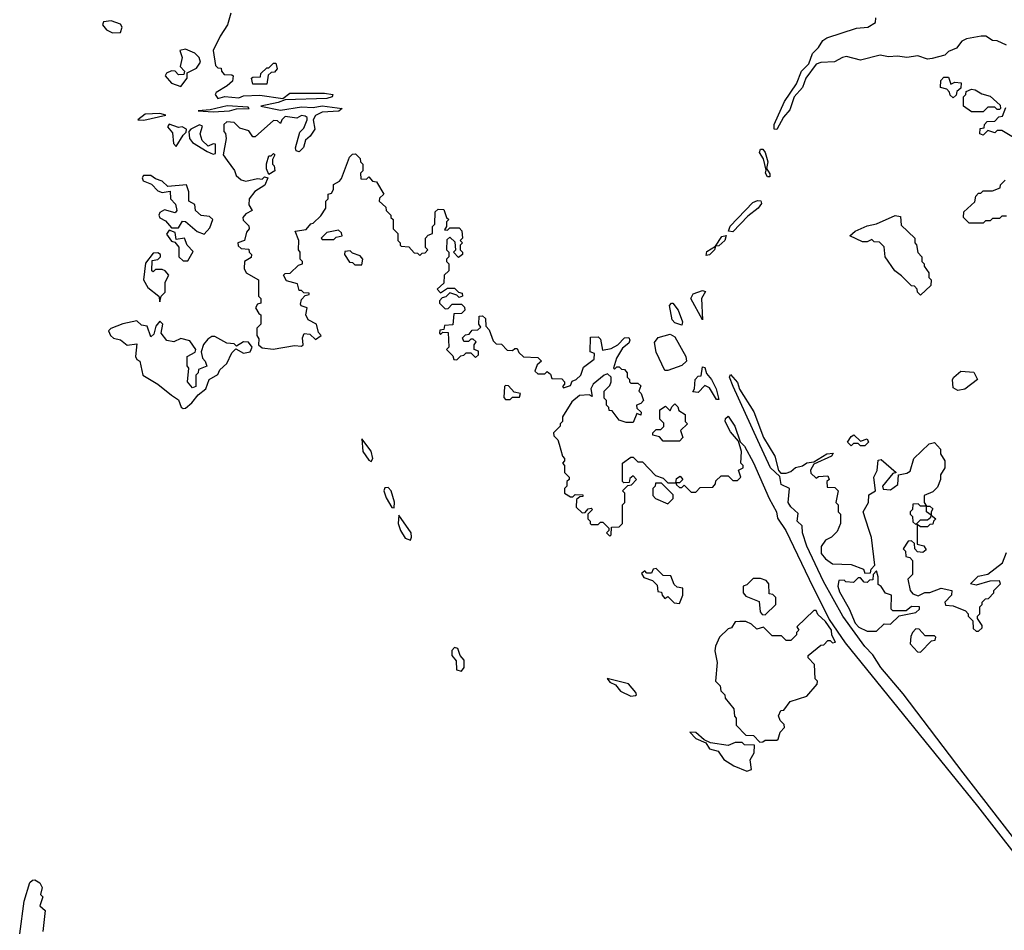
# Model space of a CAD drawing. Extents: x 2029826 to 2248070, y 228728 to 402406.
# Tile 283 of 368: x 2172630 to 2176876, y 259150 to 263078. Entities that reach past the tile are written whole.
import ezdxf

# ---------------------------------------------------------------- set-up
doc = ezdxf.new("R2010")
doc.units = 0

msp = doc.modelspace()

# ---------------------------------------------------------------- linework, layer by layer
at = {"layer": '0CON10XD'}
for points in [[(2173030.7, 263020.7), (2173065, 263022.5), (2173072.5, 263045), (2173065, 263057.5), (2173025, 263072.5), (2172991.7, 263068.3), (2172987.5, 263055), (2173005, 263033.3), (2173030.7, 263020.7)], [(2173540, 263105), (2173526.7, 263055), (2173493.9, 263006.1), (2173463.8, 262945), (2173475, 262880), (2173485, 262870), (2173498.3, 262868.3), (2173500, 262855), (2173511.7, 262841.7), (2173545, 262840), (2173550, 262835), (2173548.3, 262811.7), (2173525, 262792.5), (2173477, 262763), (2173472.5, 262755), (2173485, 262737.5), (2173515, 262746.7), (2173575, 262740), (2173595, 262748.8), (2173665, 262752), (2173765, 262737.5), (2173795, 262760), (2173945, 262760), (2173980, 262755), (2173977.5, 262745), (2173955, 262738), (2173775, 262732.5), (2173745, 262720), (2173670, 262705), (2173755, 262686.7), (2173845, 262701.2), (2173895, 262698.8), (2173935, 262706), (2174020, 262695), (2174006.4, 262683.6), (2173935, 262678), (2173905.8, 262664.2), (2173896.2, 262645), (2173902.5, 262605), (2173882.5, 262575), (2173862, 262558), (2173853.6, 262526.4), (2173835, 262507.5), (2173821.7, 262511.7), (2173820, 262525), (2173838.3, 262591.7), (2173855, 262610), (2173870, 262645), (2173870, 262655), (2173861.7, 262661.7), (2173845, 262663.8), (2173825, 262652.5), (2173775, 262660), (2173760, 262645), (2173755, 262630), (2173741.7, 262641.7), (2173725, 262642.5), (2173645, 262572.5), (2173635, 262572.5), (2173617.5, 262597.5), (2173579.3, 262609.3), (2173555, 262633.8), (2173523.3, 262636.7), (2173510, 262625), (2173510, 262595), (2173517, 262587), (2173520, 262565), (2173507.5, 262495), (2173525, 262470), (2173557, 262427), (2173563.3, 262405), (2173585, 262386.2), (2173605, 262381.2), (2173655, 262392.5), (2173675, 262390), (2173685, 262400), (2173700, 262395), (2173686.4, 262363.6), (2173644, 262336), (2173620, 262305), (2173618.3, 262278.3), (2173632.5, 262255), (2173605, 262240), (2173592.5, 262225), (2173593, 262213), (2173618.3, 262188.3), (2173620, 262175), (2173608.3, 262161.7), (2173600, 262125), (2173570, 262115), (2173571.7, 262101.7), (2173585, 262090), (2173618.3, 262088.3), (2173620, 262075), (2173630, 262065), (2173628.3, 262051.7), (2173600, 262035), (2173597.5, 262005), (2173606.4, 261986.4), (2173660, 261955), (2173660, 261885), (2173670, 261875), (2173670, 261855), (2173655, 261850), (2173647.5, 261835), (2173660.7, 261810.7), (2173670, 261805), (2173670, 261765), (2173653, 261747), (2173652.5, 261715), (2173661.7, 261701.7), (2173660, 261675), (2173675, 261662.5), (2173723.6, 261656.4), (2173815, 261672.5), (2173845, 261670), (2173852.5, 261675), (2173850, 261705), (2173856.1, 261723.9), (2173881.2, 261721.2), (2173905, 261697.5), (2173930, 261715), (2173918.3, 261728.3), (2173910, 261765), (2173873.3, 261783.3), (2173863.8, 261805), (2173870, 261835), (2173843.8, 261843.8), (2173840.7, 261850.7), (2173845, 261870), (2173861.7, 261888.3), (2173878.3, 261891.7), (2173878.3, 261898.3), (2173855, 261900), (2173845, 261910), (2173835, 261910), (2173828.3, 261938.3), (2173781.2, 261951.2), (2173767.5, 261975), (2173775, 261982.5), (2173796.1, 261983.9), (2173831.7, 262018.3), (2173850, 262025), (2173850, 262035), (2173840, 262045), (2173840, 262075), (2173832.5, 262085), (2173833.3, 262125), (2173817.5, 262165), (2173865, 262172.5), (2173885, 262197.5), (2173895, 262200), (2173928.3, 262231.7), (2173950, 262265), (2173950, 262295), (2173960, 262305), (2173960, 262325), (2173975, 262330), (2173982.5, 262345), (2173983.9, 262366.1), (2174009.3, 262380.7), (2174017, 262393), (2174052.5, 262485), (2174065, 262497.5), (2174078.3, 262498.3), (2174098.3, 262478.3), (2174100, 262465), (2174110, 262455), (2174110, 262425), (2174100, 262415), (2174101.7, 262391.7), (2174125, 262390), (2174135, 262400), (2174151.7, 262381.7), (2174168.3, 262378.3), (2174200, 262325), (2174181.7, 262308.3), (2174180, 262295), (2174208.3, 262268.3), (2174210, 262255), (2174230, 262235), (2174230, 262225), (2174240, 262215), (2174240, 262175), (2174260, 262155), (2174260, 262125), (2174270, 262115), (2174270, 262105), (2174275, 262100), (2174308.3, 262098.3), (2174331.7, 262071.7), (2174345, 262070), (2174355, 262060), (2174365, 262070), (2174378.3, 262071.7), (2174390, 262085), (2174380, 262095), (2174380, 262135), (2174391.7, 262148.3), (2174410, 262155), (2174410, 262185), (2174420, 262195), (2174421.7, 262248.3), (2174435, 262260), (2174458.3, 262258.3), (2174470, 262225), (2174480, 262215), (2174470, 262205), (2174470, 262185), (2174461.7, 262171.7), (2174475, 262170), (2174485, 262180), (2174525, 262180), (2174537, 262167), (2174540, 262135), (2174530, 262125), (2174540, 262115), (2174530, 262105), (2174530, 262085), (2174540, 262075), (2174540, 262065), (2174521.7, 262051.7), (2174500, 262075), (2174510, 262085), (2174508.3, 262118.3), (2174485, 262140), (2174471.7, 262128.3), (2174470, 262085), (2174480, 262075), (2174480, 262055), (2174470, 262045), (2174470, 262035), (2174480, 262025), (2174480, 261995), (2174460, 261975), (2174458.3, 261941.7), (2174430, 261915), (2174445, 261900), (2174475, 261920), (2174505, 261920), (2174521.7, 261901.7), (2174538.3, 261898.3), (2174540, 261885), (2174525, 261880), (2174515, 261890), (2174485, 261900), (2174468.3, 261881.7), (2174451.7, 261878.3), (2174440, 261865), (2174440, 261855), (2174465, 261830), (2174478.3, 261831.7), (2174495, 261850), (2174535, 261850), (2174548.3, 261838.3), (2174550, 261825), (2174535, 261810), (2174501.7, 261808.3), (2174498.3, 261761.7), (2174461.7, 261758.3), (2174458.3, 261741.7), (2174441.7, 261738.3), (2174440, 261725), (2174445, 261720), (2174455, 261730), (2174478.3, 261728.3), (2174480, 261665), (2174470, 261655), (2174498.3, 261628.3), (2174501.7, 261611.7), (2174515, 261610), (2174531.7, 261628.3), (2174545, 261630), (2174555, 261640), (2174575, 261640), (2174595, 261620), (2174608.3, 261631.7), (2174608.3, 261648.3), (2174590, 261655), (2174590, 261675), (2174598.3, 261688.3), (2174585, 261700), (2174575, 261700), (2174565, 261690), (2174545, 261690), (2174540, 261705), (2174551.7, 261718.3), (2174568.3, 261721.7), (2174581.7, 261738.3), (2174605, 261740), (2174618.3, 261751.7), (2174610, 261765), (2174611.7, 261798.3), (2174625, 261800), (2174638.3, 261788.3), (2174640, 261755), (2174655, 261740), (2174671.7, 261691.7), (2174685, 261680), (2174708.3, 261678.3), (2174731.7, 261651.7), (2174755, 261650), (2174765, 261660), (2174775, 261660), (2174781.7, 261641.7), (2174803, 261623), (2174865, 261620), (2174880, 261605), (2174861.7, 261588.3), (2174851.7, 261561.7), (2174865, 261550), (2174895, 261550), (2174905, 261560), (2174918.3, 261548.3), (2174925, 261530), (2174968.3, 261528.3), (2174980, 261515), (2174980, 261505), (2174970, 261495), (2174975, 261490), (2175005, 261500), (2175011.7, 261518.3), (2175030, 261525), (2175050, 261545), (2175061.7, 261578.3), (2175107, 261613), (2175108.3, 261638.3), (2175090, 261645), (2175091.7, 261708.3), (2175125, 261710), (2175135, 261700), (2175142.5, 261652.5), (2175180.7, 261659.3), (2175210, 261675), (2175237.5, 261705), (2175256.7, 261706.7), (2175261.2, 261695), (2175257, 261683), (2175229.3, 261660.7), (2175203, 261617), (2175190, 261575), (2175195, 261570), (2175205, 261580), (2175215, 261580), (2175225, 261570), (2175238.3, 261568.3), (2175250, 261555), (2175250, 261535), (2175260, 261525), (2175260, 261515), (2175265, 261510), (2175295, 261510), (2175308.3, 261498.3), (2175300, 261475), (2175310, 261465), (2175320, 261435), (2175308.3, 261421.7), (2175290, 261415), (2175291.7, 261401.7), (2175310, 261385), (2175308.3, 261371.7), (2175291.7, 261378.3), (2175275, 261340), (2175245, 261340), (2175215, 261350), (2175185, 261390), (2175171.7, 261391.7), (2175170, 261405), (2175160, 261415), (2175160, 261435), (2175150, 261445), (2175150, 261475), (2175175, 261500), (2175180, 261515), (2175180, 261535), (2175165, 261550), (2175150, 261545), (2175102.5, 261505), (2175092.5, 261485), (2175098.3, 261451.7), (2175085, 261460), (2175043.6, 261456.4), (2175010.5, 261429.5), (2174970, 261365), (2174970, 261345), (2174960, 261335), (2174960, 261325), (2174932.5, 261295), (2174933, 261283), (2174950, 261265), (2174957, 261247), (2174970, 261195), (2174980, 261185), (2174980, 261175), (2174970, 261165), (2174980, 261155), (2174980, 261125), (2175000, 261105), (2175000, 261095), (2174990, 261085), (2174990, 261065), (2174980, 261055), (2174980, 261035), (2175005, 261020), (2175015, 261020), (2175025, 261030), (2175058.3, 261028.3), (2175058.3, 261021.7), (2175045, 261020), (2175031.7, 261008.3), (2175030, 260975), (2175055, 260950), (2175068.3, 260951.7), (2175081.7, 260968.3)], [(2176885, 262967.5), (2176845, 262986.7), (2176825, 262987.5), (2176796.4, 263006.4), (2176776.1, 263006.1), (2176712.5, 262995), (2176692.5, 262985), (2176670, 262955), (2176635, 262940), (2176620, 262925), (2176565, 262910), (2176545, 262906.7), (2176502.3, 262922.3), (2176455, 262914.3), (2176415, 262920.8), (2176377, 262917), (2176340, 262925), (2176255, 262902.5), (2176195, 262918.1), (2176177.5, 262915), (2176144.1, 262895.9), (2176085, 262893.5), (2176064.6, 262885.4), (2176019.4, 262825), (2176005.4, 262784.6), (2175970, 262745), (2175950.8, 262689.2), (2175923.6, 262656.4), (2175895.4, 262604.6), (2175882.9, 262605), (2175882.9, 262625), (2175927.3, 262725), (2175979.5, 262800.5), (2176001.5, 262855), (2176032.3, 262887.7), (2176048.9, 262931.1), (2176075, 262958), (2176092.6, 262987.4), (2176111.1, 262998.9), (2176238.8, 263041.2), (2176287.5, 263045), (2176320, 263065), (2176322.5, 263085)], [(2173325, 262790), (2173352.5, 262825), (2173351.7, 262848.3), (2173392.3, 262867.7), (2173410, 262895), (2173404, 262914), (2173385, 262932.5), (2173345, 262950), (2173320, 262945), (2173330, 262915), (2173322.5, 262875), (2173340, 262855), (2173338.3, 262841.7), (2173315, 262840), (2173300, 262855), (2173285, 262856.7), (2173263.6, 262846.4), (2173257.5, 262835), (2173285, 262803.3), (2173325, 262790)], [(2173695, 262800), (2173635, 262800), (2173630, 262825), (2173635, 262830), (2173668.3, 262831.7), (2173670, 262845), (2173695, 262870), (2173705, 262870), (2173725, 262890), (2173735, 262890), (2173740, 262865), (2173728.3, 262851.7), (2173715, 262850), (2173701.7, 262838.3), (2173695, 262800)], [(2176655, 262740), (2176641.7, 262751.7), (2176640, 262765), (2176628.3, 262778.3), (2176600, 262785), (2176602.5, 262815), (2176615, 262830), (2176635, 262830), (2176645, 262800), (2176662.5, 262807.5), (2176690, 262805), (2176688.3, 262781.7), (2176671.7, 262768.3), (2176668.3, 262751.7), (2176655, 262740)], [(2176785, 262680), (2176735, 262680), (2176700, 262705), (2176700, 262745), (2176710, 262755), (2176711.7, 262768.3), (2176735, 262777.5), (2176750, 262775), (2176778.3, 262758.3), (2176815, 262747.5), (2176858.3, 262708.3), (2176860, 262695), (2176855, 262690), (2176845, 262690), (2176835, 262700), (2176805, 262700), (2176785, 262680)], [(2173465, 262680), (2173535, 262683.8), (2173565, 262692.5), (2173620, 262695), (2173615, 262700), (2173525, 262706.2), (2173451.7, 262688.3), (2173400, 262685), (2173465, 262680)], [(2176915, 262570), (2176865, 262600), (2176845, 262600), (2176835, 262590), (2176805, 262600), (2176785, 262580), (2176770, 262585), (2176771.7, 262608.3), (2176788.3, 262611.7), (2176790, 262625), (2176801.7, 262638.3), (2176835, 262640), (2176851.7, 262658.3), (2176868.3, 262661.7), (2176881.7, 262698.3)], [(2173165, 262643.8), (2173260, 262665), (2173235, 262672.5), (2173170.7, 262669.3), (2173140, 262645), (2173165, 262643.8)], [(2173305, 262530), (2173335, 262580), (2173348.3, 262591.7), (2173350, 262605), (2173330, 262615), (2173315, 262612.5), (2173275, 262626.7), (2173267.5, 262615), (2173288.8, 262588.8), (2173293, 262543), (2173305, 262530)], [(2173465, 262497.5), (2173475, 262500), (2173475, 262540), (2173465, 262542.5), (2173442.5, 262532.5), (2173416.4, 262556.4), (2173408.8, 262585), (2173417.7, 262617.7), (2173405, 262623.8), (2173367.5, 262605), (2173360, 262595), (2173362.5, 262565), (2173375, 262547.5), (2173438.3, 262508.3), (2173465, 262497.5)], [(2173705, 262410), (2173693.6, 262433.6), (2173693.6, 262456.4), (2173705, 262490), (2173715, 262490), (2173725, 262500), (2173730, 262495), (2173720, 262475), (2173720, 262455), (2173727, 262447), (2173730, 262425), (2173705, 262410)], [(2175865, 262400), (2175855, 262400), (2175846.2, 262415), (2175848.3, 262428.3), (2175837, 262477), (2175820, 262505), (2175825, 262519.2), (2175835, 262519.2), (2175844.2, 262505), (2175855.5, 262465), (2175850, 262435), (2175865, 262412.5), (2175865, 262400)], [(2173425, 262152.5), (2173450, 262180), (2173462.5, 262215), (2173448, 262228), (2173412.3, 262232.3), (2173387.5, 262255), (2173385, 262280), (2173360, 262295), (2173360, 262335), (2173350, 262365), (2173268.3, 262358.3), (2173245, 262381.2), (2173215, 262391.2), (2173195.5, 262405.5), (2173163.3, 262405), (2173158.8, 262395), (2173162.3, 262382.3), (2173198.6, 262368.6), (2173225, 262338.8), (2173245, 262332.5), (2173278.3, 262338.3), (2173280, 262305), (2173301.7, 262281.7), (2173307.5, 262255), (2173300, 262245), (2173255, 262257.5), (2173233.9, 262246.1), (2173230, 262235), (2173235, 262222.5), (2173259.3, 262209.3), (2173285, 262180), (2173315, 262180), (2173331.7, 262208.3), (2173345, 262207.5), (2173395, 262163.3), (2173425, 262152.5)], [(2176885, 262230), (2176865, 262230), (2176855, 262220), (2176825, 262220), (2176815, 262210), (2176795, 262210), (2176785, 262200), (2176725, 262200), (2176700, 262225), (2176701.7, 262248.3), (2176748.3, 262291.7), (2176753, 262317), (2176765, 262330), (2176775, 262330), (2176785, 262340), (2176825, 262340), (2176858.3, 262351.7), (2176860, 262365), (2176880, 262385)], [(2175705, 262162.5), (2175686.7, 262165), (2175693.4, 262186.6), (2175791.5, 262288.5), (2175811.9, 262298.1), (2175826.4, 262296.4), (2175828.9, 262285), (2175814.4, 262265), (2175769.7, 262230.3), (2175705, 262162.5)], [(2176515, 261890), (2176501.7, 261901.7), (2176500, 261915), (2176488.3, 261928.3), (2176475, 261930), (2176433, 261973), (2176403.6, 261993.6), (2176362.5, 262055), (2176358.3, 262098.3), (2176338.3, 262118.3), (2176315, 262120), (2176305, 262130), (2176285, 262120), (2176265, 262120), (2176210, 262145), (2176232.5, 262165), (2176285, 262188.8), (2176325, 262196.7), (2176405, 262233.3), (2176428.3, 262228.3), (2176431.7, 262191.7), (2176490, 262135), (2176490, 262115), (2176497, 262107), (2176503, 262073), (2176520, 262055), (2176520, 262035), (2176530, 262025), (2176530, 262015), (2176550, 261985), (2176550, 261965), (2176560, 261955), (2176558.3, 261931.7), (2176515, 261890)], [(2173355, 262037.5), (2173378.3, 262078.3), (2173352.5, 262105), (2173340, 262135), (2173305, 262130), (2173300, 262160), (2173275, 262170), (2173263, 262153), (2173285, 262122.5), (2173298.3, 262118.3), (2173316.2, 262096.2), (2173316.7, 262055), (2173335, 262037.5), (2173355, 262037.5)], [(2173985, 262130), (2173995, 262140), (2174020, 262145), (2174018.3, 262158.3), (2174005, 262170), (2173955, 262160), (2173930, 262135), (2173935, 262130), (2173985, 262130)], [(2175590.7, 262060.7), (2175592.9, 262077.1), (2175630, 262100), (2175657.7, 262142.3), (2175676, 262146), (2175671.4, 262125), (2175645, 262101.9), (2175630, 262100), (2175625.8, 262085), (2175605, 262063.1), (2175590.7, 262060.7)], [(2173235, 261860), (2173240, 261885), (2173257, 261903), (2173257.5, 261945), (2173272.5, 261975), (2173257.5, 261995), (2173245, 262000), (2173215, 262000), (2173205, 261990), (2173200, 261995), (2173201.7, 262038.3), (2173225, 262042.5), (2173237.5, 262055), (2173237.5, 262065), (2173225, 262072.5), (2173205, 262070), (2173173, 262027), (2173163.3, 261955), (2173182.4, 261922.4), (2173230, 261885), (2173235, 261860)], [(2174105, 262020), (2174110, 262045), (2174098.3, 262058.3), (2174065, 262070), (2174055, 262080), (2174031.7, 262078.3), (2174030, 262065), (2174051.7, 262031.7), (2174065, 262030), (2174075, 262020), (2174105, 262020)], [(2175575, 261782.5), (2175523.6, 261875), (2175534.6, 261895.4), (2175575, 261910), (2175586.7, 261905), (2175570, 261875), (2175575, 261782.5)], [(2175485, 261760), (2175455, 261770), (2175443, 261783), (2175432.5, 261845), (2175440, 261855), (2175446.7, 261855), (2175470, 261825), (2175488, 261775), (2175485, 261760)], [(2173335, 261400), (2173345, 261402.5), (2173372.5, 261425), (2173400, 261460), (2173433.3, 261485), (2173447.5, 261525), (2173485, 261547.5), (2173493.3, 261566.7), (2173523.8, 261595), (2173545, 261640), (2173561.7, 261658.3), (2173595, 261639.2), (2173623.8, 261645), (2173632.5, 261665), (2173616.7, 261686.7), (2173595, 261687.5), (2173565, 261670), (2173555, 261680), (2173523, 261683), (2173471.7, 261711.7), (2173458.3, 261711.7), (2173440.7, 261699.3), (2173423, 261677), (2173412.5, 261645), (2173418.3, 261618.3), (2173430, 261605), (2173437, 261583), (2173401.7, 261568.3), (2173400, 261555), (2173390, 261545), (2173390, 261495), (2173375, 261490), (2173353.8, 261515), (2173360, 261575), (2173352.5, 261585), (2173352.5, 261625), (2173386.4, 261643.6), (2173390, 261655), (2173363, 261693), (2173325, 261702.5), (2173295, 261687.5), (2173263.9, 261693.9), (2173240, 261725), (2173247.5, 261765), (2173235, 261777.5), (2173217.5, 261755), (2173208.3, 261721.7), (2173195, 261710), (2173180, 261755), (2173155, 261760), (2173135, 261778.8), (2173074.2, 261765.8), (2173022.5, 261745), (2173013.3, 261735), (2173021.2, 261715), (2173034.3, 261704.3), (2173065, 261696.2), (2173093.9, 261673.9), (2173135, 261680), (2173130, 261625), (2173135, 261612.5), (2173147.5, 261605), (2173161.2, 261545), (2173226.1, 261506.1), (2173285, 261457.5), (2173315, 261437.5), (2173327, 261407), (2173335, 261400)], [(2175425, 261563.8), (2175412.5, 261565), (2175374, 261644), (2175368, 261685), (2175383.9, 261706.1), (2175435, 261721.2), (2175455, 261710), (2175502.9, 261625), (2175506, 261605), (2175485, 261585.8), (2175425, 261563.8)], [(2175645, 261440), (2175635, 261440), (2175605, 261490), (2175585, 261500), (2175555, 261470), (2175532.5, 261472.5), (2175540, 261485), (2175542.5, 261525), (2175555, 261540), (2175568.3, 261541.7), (2175575, 261580), (2175585, 261577.5), (2175591.7, 261551.7), (2175613.3, 261525), (2175633.3, 261485), (2175645, 261440)], [(2177069.8, 259349.8), (2176698.6, 259828.6), (2176439.4, 260169.4), (2176343.9, 260283.9), (2176308.5, 260338.5), (2176275, 260374), (2176180, 260505), (2176095.8, 260655), (2176025, 260806.7), (2176006, 260865), (2176003.9, 260893.9), (2175982.9, 260915), (2175987, 260947), (2175955, 260976.7), (2175944.3, 260995), (2175950, 261055), (2175913, 261073), (2175907.5, 261107.5), (2175868, 261145), (2175812.5, 261262.5), (2175706.2, 261495), (2175691.2, 261535), (2175695, 261547.5), (2175725, 261512.5), (2175734.1, 261484.1), (2175795.6, 261385.6), (2175837.5, 261275), (2175886.7, 261195), (2175902.5, 261132.5), (2175911.7, 261121.7), (2175935, 261121.2), (2175955, 261128.8), (2175975, 261146.7), (2176006.2, 261153.8), (2176025, 261166.2), (2176055, 261170), (2176110, 261205), (2176138.3, 261208.3), (2176130, 261195), (2176055, 261160), (2176040, 261135), (2176041.7, 261121.7), (2176065, 261100), (2176075, 261107.5), (2176115, 261110), (2176120, 261095), (2176110, 261085), (2176111.7, 261061.7), (2176145, 261060), (2176160, 261045), (2176150, 260995), (2176160, 260985), (2176160, 260955), (2176170, 260945), (2176170, 260905), (2176155, 260870), (2176130, 260845), (2176105, 260832.5), (2176086.7, 260805), (2176086.7, 260775), (2176105, 260752.5), (2176135, 260730), (2176215, 260727.5), (2176268.3, 260708.3), (2176275, 260690), (2176298.3, 260691.7), (2176301.7, 260708.3), (2176317.5, 260725), (2176303.8, 260843.8), (2176291.7, 260878.3), (2176267.5, 260955), (2176290, 260995), (2176291.7, 261028.3), (2176320, 261045), (2176312.5, 261105), (2176327, 261133), (2176331.7, 261178.3), (2176345, 261180), (2176410, 261125), (2176395, 261120), (2176350, 261065), (2176353, 261053), (2176385, 261049.2), (2176417, 261073), (2176420, 261115), (2176455, 261121.2), (2176470, 261130), (2176485.7, 261184.3), (2176551.2, 261248.8), (2176575, 261253.8), (2176600, 261225), (2176600, 261205), (2176620, 261175), (2176620, 261145), (2176600, 261115), (2176600, 261095), (2176588.3, 261061.7), (2176568.3, 261041.7), (2176530, 261025), (2176530, 260995), (2176540, 260980), (2176555, 260980), (2176568.3, 260968.3), (2176560, 260955), (2176560, 260940), (2176580, 260925), (2176570, 260915), (2176568.3, 260901.7), (2176555, 260900), (2176545, 260890), (2176515, 260890), (2176500, 260900), (2176500, 260815), (2176528.3, 260808.3), (2176538.3, 260791.7), (2176525, 260780), (2176501.7, 260781.7), (2176490, 260795), (2176488.3, 260818.3), (2176475, 260830), (2176461.7, 260828.3), (2176440, 260795), (2176450, 260785), (2176451.7, 260761.7), (2176468.3, 260758.3), (2176480, 260745), (2176480, 260685), (2176460, 260665), (2176470, 260615), (2176481.7, 260601.7), (2176505, 260592.5), (2176533, 260607), (2176555, 260606.7), (2176603.9, 260626.1), (2176650, 260615), (2176647.5, 260595), (2176620, 260565), (2176621.7, 260551.7), (2176655, 260550), (2176708.3, 260528.3), (2176720, 260515), (2176720, 260505), (2176740, 260485), (2176741.7, 260451.7), (2176755, 260440), (2176765, 260440), (2176780, 260455), (2176780, 260465), (2176760, 260495), (2176760, 260505), (2176770, 260515), (2176770, 260545), (2176780, 260555), (2176780, 260565), (2176795, 260580), (2176808.3, 260581.7), (2176830, 260605), (2176830, 260615), (2176860, 260645), (2176855, 260657.5), (2176813.6, 260656.4), (2176755, 260638.8), (2176730, 260645), (2176762.4, 260677.6), (2176805, 260686.7), (2176867.5, 260735), (2176885, 260780)], [(2176675, 261477.5), (2176655, 261490), (2176652.5, 261525), (2176657.5, 261535), (2176688.3, 261561.7), (2176745, 261556.7), (2176760, 261525), (2176705, 261483.3), (2176675, 261477.5)], [(2174745, 261440), (2174755, 261450), (2174785, 261450), (2174790, 261465), (2174761.7, 261471.7), (2174738.3, 261498.3), (2174725, 261500), (2174720, 261495), (2174718.3, 261448.3), (2174725, 261440), (2174745, 261440)], [(2175475, 261260), (2175405, 261260), (2175388.3, 261278.3), (2175360, 261285), (2175360, 261295), (2175375, 261310), (2175395, 261310), (2175407.5, 261322.5), (2175407, 261337), (2175390, 261355), (2175390, 261395), (2175415, 261410), (2175435, 261390), (2175441.7, 261408.3), (2175455, 261420), (2175468.3, 261408.3), (2175471.7, 261391.7), (2175500, 261375), (2175500, 261345), (2175510, 261335), (2175480, 261305), (2175490, 261275), (2175475, 261260)], [(2175081.7, 260968.3), (2175095, 260970), (2175100, 260965), (2175080, 260945), (2175080, 260925), (2175090, 260915), (2175090, 260905), (2175095, 260900), (2175125, 260900), (2175135, 260910), (2175145, 260910), (2175170, 260885), (2175170, 260875), (2175160, 260865), (2175175, 260850), (2175180, 260855), (2175181.7, 260888.3), (2175215, 260890), (2175230, 260905), (2175230, 260985), (2175240, 260995), (2175240, 261035), (2175230, 261045), (2175251.7, 261068.3), (2175268.3, 261071.7), (2175290, 261095), (2175275, 261110), (2175261.7, 261098.3), (2175258.3, 261081.7), (2175235, 261080), (2175230, 261085), (2175230, 261165), (2175265, 261190), (2175275, 261190), (2175295, 261170), (2175315, 261170), (2175371.7, 261111.7), (2175405, 261100), (2175425, 261080), (2175460, 261080), (2175461.7, 261098.3), (2175478.3, 261108.3), (2175490, 261095), (2175475, 261080), (2175460, 261080), (2175461.7, 261071.7), (2175475, 261060), (2175485, 261060), (2175495, 261070), (2175525, 261040), (2175545, 261040), (2175565, 261060), (2175618.3, 261061.7), (2175630, 261075), (2175631.7, 261088.3), (2175655, 261110), (2175685, 261110), (2175705, 261090), (2175725, 261090), (2175740, 261105), (2175730, 261135), (2175750, 261145), (2175750, 261155), (2175740, 261165), (2175742.5, 261215), (2175730, 261260), (2175695, 261300), (2175672.5, 261345), (2175673, 261357), (2175685, 261367.5), (2175713.3, 261325), (2175737.5, 261257.5), (2175755, 261237.5), (2175795, 261166.7), (2175862.3, 261012.3), (2175893.3, 260955), (2175897.5, 260927.5), (2175933.3, 260875), (2176034.2, 260664.2), (2176120.8, 260490.8), (2176189.7, 260389.7), (2176760.8, 259685), (2177007.4, 259367.4)], [(2174145, 261172.5), (2174152.5, 261185), (2174145.9, 261215.9), (2174105, 261270), (2174109.2, 261215), (2174135, 261177.5), (2174145, 261172.5)], [(2176275, 261240), (2176255, 261240), (2176245, 261250), (2176225, 261250), (2176215, 261240), (2176200, 261255), (2176215, 261280), (2176227.5, 261287.5), (2176255, 261260), (2176285, 261270), (2176290, 261255), (2176275, 261240)], [(2175425, 260990), (2175448.3, 261011.7), (2175448.3, 261028.3), (2175398.3, 261078.3), (2175371.7, 261078.3), (2175370, 261065), (2175360, 261055), (2175360, 261025), (2175371.7, 261011.7), (2175425, 260990)], [(2174245, 260972.5), (2174246.4, 260996.4), (2174231.2, 261045), (2174219.2, 261059.2), (2174205, 261058.8), (2174200.8, 261045), (2174210.8, 261015), (2174235, 260973.3), (2174245, 260972.5)], [(2176495, 260900), (2176515, 260920), (2176545, 260920), (2176558.3, 260931.7), (2176560, 260940), (2176540, 260955), (2176540, 260980), (2176515, 260980), (2176505, 260990), (2176481.7, 260988.3), (2176480, 260965), (2176470, 260955), (2176470, 260945), (2176480, 260935), (2176481.7, 260911.7), (2176495, 260900)], [(2174315, 260832.5), (2174320, 260845), (2174317.5, 260865), (2174265, 260940), (2174262, 260905), (2174272, 260875), (2174291.7, 260841.7), (2174315, 260832.5)], [(2175475, 260560), (2175490, 260595), (2175490, 260625), (2175465, 260630), (2175451.7, 260641.7), (2175438.3, 260678.3), (2175405, 260680), (2175375, 260710), (2175361.7, 260708.3), (2175355, 260690), (2175335, 260690), (2175325, 260700), (2175311.7, 260688.3), (2175321.7, 260671.7), (2175358.3, 260658.3), (2175378.3, 260638.3), (2175381.7, 260611.7), (2175398.3, 260608.3), (2175400, 260595), (2175411.7, 260581.7), (2175425, 260590), (2175451.7, 260561.7), (2175475, 260560)], [(2176325, 260440), (2176358.3, 260471.7), (2176385, 260470), (2176423, 260507), (2176495, 260520), (2176510, 260535), (2176510, 260545), (2176475, 260546.7), (2176452.5, 260527.5), (2176395, 260527.5), (2176387.5, 260535), (2176390, 260595), (2176363.6, 260603.6), (2176345, 260632.5), (2176331.7, 260641.7), (2176332.5, 260675), (2176325, 260700), (2176310, 260685), (2176308.3, 260661.7), (2176295, 260660), (2176285, 260650), (2176271.7, 260651.7), (2176255, 260670), (2176245, 260670), (2176225, 260650), (2176193, 260653), (2176185, 260660), (2176161.7, 260658.3), (2176157.5, 260635), (2176165, 260610), (2176207, 260537), (2176232.5, 260475), (2176248, 260458), (2176285, 260440), (2176325, 260440)], [(2175845, 260510), (2175890, 260555), (2175890, 260585), (2175878.3, 260598.3), (2175861.7, 260601.7), (2175860, 260645), (2175848.3, 260658.3), (2175825, 260667.5), (2175793, 260667), (2175765, 260640), (2175750, 260635), (2175750, 260605), (2175761.7, 260591.7), (2175818.3, 260568.3), (2175823, 260523), (2175831.7, 260511.7), (2175845, 260510)], [(2175821.7, 259961.7), (2175835, 259962.5), (2175845, 259970), (2175895, 259970), (2175900, 259975), (2175910, 260005), (2175927.5, 260025), (2175927, 260037), (2175910, 260055), (2175902.5, 260075), (2175911.7, 260098.3), (2175925, 260100), (2175953, 260137), (2176025, 260160), (2176068.3, 260211.7), (2176070, 260225), (2176060, 260235), (2176057, 260297), (2176030, 260325), (2176030, 260335), (2176085, 260380), (2176098.3, 260381.7), (2176115, 260400), (2176125, 260400), (2176135, 260390), (2176147.5, 260392.5), (2176132.5, 260422.5), (2176130, 260445), (2176105, 260482.5), (2176071.7, 260511.7), (2176065, 260530), (2176055, 260530), (2175981.7, 260458.3), (2175990, 260445), (2175980, 260435), (2175980, 260425), (2175955, 260400), (2175935, 260400), (2175915, 260420), (2175875, 260420), (2175837, 260457), (2175808.3, 260448.3), (2175785, 260470), (2175761.7, 260481.7), (2175735, 260482.5), (2175715, 260480), (2175700, 260455), (2175685, 260450), (2175647.5, 260415), (2175630, 260375), (2175627.5, 260355), (2175637.5, 260305), (2175630, 260225), (2175650, 260205), (2175653, 260183), (2175670, 260165), (2175671.7, 260151.7), (2175710, 260105), (2175713, 260073), (2175720, 260065), (2175720, 260035), (2175761.7, 259991.7), (2175795, 259990), (2175821.7, 259961.7)], [(2176515, 260350), (2176561.7, 260398.3), (2176578.3, 260401.7), (2176580, 260415), (2176575, 260420), (2176535, 260420), (2176508.3, 260448.3), (2176495, 260450), (2176480, 260435), (2176473, 260417), (2176470, 260385), (2176501.7, 260351.7), (2176515, 260350)], [(2174535, 260267.5), (2174546.4, 260283.6), (2174546.7, 260315), (2174530, 260335), (2174520, 260365), (2174505, 260370), (2174493.6, 260356.4), (2174493.3, 260335), (2174512.5, 260312.5), (2174513.9, 260273.9), (2174535, 260267.5)], [(2175265, 260160), (2175285, 260162.5), (2175290, 260165), (2175287.5, 260175), (2175255, 260213.3), (2175163.3, 260236.7), (2175175, 260220), (2175198.8, 260208.8), (2175221.3, 260181.3), (2175265, 260160)], [(2175765, 259836), (2175785, 259843.3), (2175780, 259885), (2175797.5, 259915), (2175798.3, 259948.3), (2175755, 259950), (2175745, 259960), (2175715, 259960), (2175685, 259947.5), (2175608.3, 259958.3), (2175581.7, 259971.7), (2175545, 260002.5), (2175520, 260005), (2175545, 259977.5), (2175588.3, 259958.3), (2175605, 259933.3), (2175642, 259922), (2175666, 259886), (2175709.1, 259859.1), (2175765, 259836)], [(2172630, 259135), (2172649.5, 259275), (2172674.4, 259355.6), (2172685, 259366.7), (2172695, 259367.5), (2172717.5, 259355), (2172727.5, 259335), (2172720, 259305), (2172730, 259295), (2172717.5, 259255), (2172740, 259235), (2172729.4, 259145)]]:
    msp.add_lwpolyline(points, dxfattribs=at)

doc.saveas('drawing.dxf')
